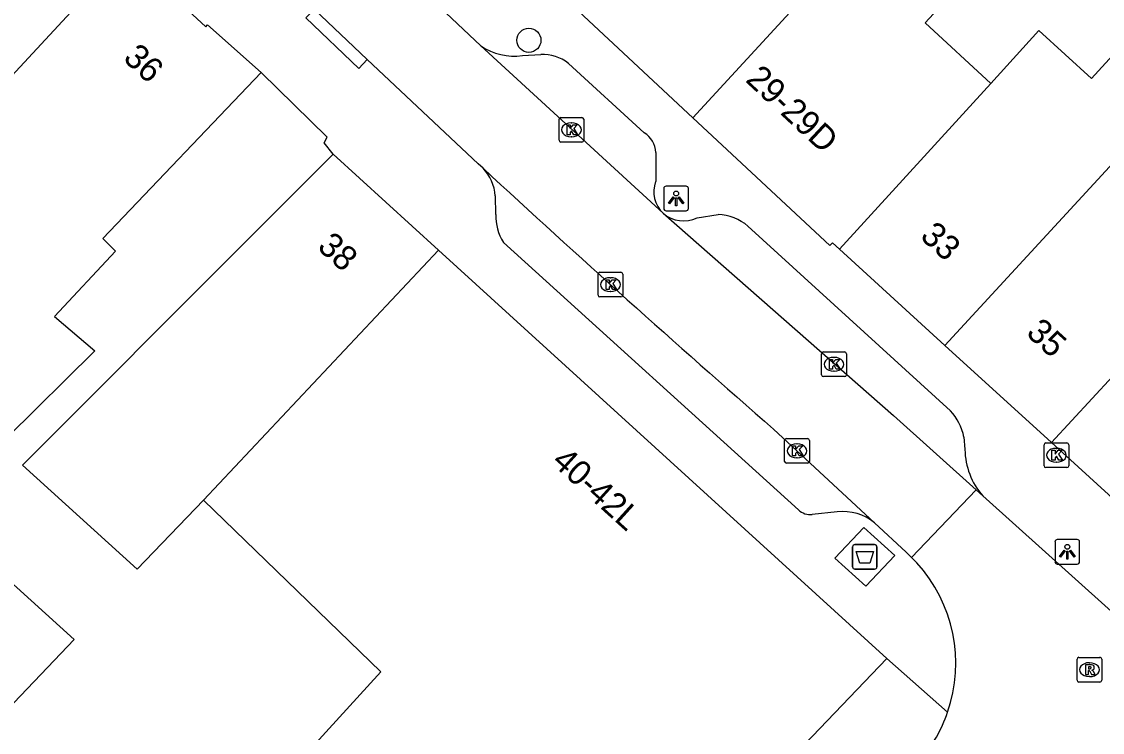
# Model space of a CAD drawing. Extents: x 160664 to 161506, y 382245 to 383288.
# Drawn here: x 160915.24 to 160959.04, y 383088.54 to 383117.36 of the extents above; entities that cross this region are included whole.
import ezdxf

# ---------------------------------------------------------------- set-up
doc = ezdxf.new("R2010")
doc.units = 0
for name, color, linetype in [('IMGEO_Afval_apart_plaats', 7, 'Continuous'), ('IMGEO_Boom', 7, 'Continuous'), ('IMGEO_Kolk', 7, 'Continuous'), ('IMGEO_Lichtpunt', 7, 'Continuous'), ('IMGEO_Pand', 7, 'Continuous'), ('IMGEO_Pand_nummerreeks', 7, 'Continuous'), ('IMGEO_Rijbaan_lokaal_open', 7, 'Continuous'), ('IMGEO_Rioolput', 7, 'Continuous'), ('IMGEO_Voetpad_gesloten', 7, 'Continuous'), ('IMGEO_Voetpad_open', 7, 'Continuous')]:
    doc.layers.add(name, color=color, linetype=linetype)

msp = doc.modelspace()

# ---------------------------------------------------------------- linework, layer by layer
at = {"layer": 'IMGEO_Afval_apart_plaats'}
for p, q in [((160948.915, 383095.258), (160948.915, 383096.058)), ((160948.915, 383096.058), (160948.915, 383095.258)), ((160949.015, 383096.158), (160949.805, 383096.158)), ((160949.805, 383096.158), (160949.015, 383096.158)), ((160949.905, 383096.058), (160949.905, 383095.258)), ((160949.905, 383095.258), (160949.905, 383096.058)), ((160949.805, 383095.158), (160949.015, 383095.158)), ((160949.015, 383095.158), (160949.805, 383095.158))]:
    msp.add_line(p, q, dxfattribs=at)
msp.add_lwpolyline([(160949.058, 383095.872), (160949.762, 383095.872), (160949.613, 383095.402), (160949.207, 383095.402), (160949.058, 383095.872)], dxfattribs=at)
for centre, start, end in [((160949.015, 383096.058), 90, 180), ((160949.015, 383096.058), 90, 180), ((160949.805, 383096.058), 0, 90), ((160949.805, 383096.058), 360, 90), ((160949.015, 383095.258), 180, 270), ((160949.015, 383095.258), 180, 270), ((160949.805, 383095.258), 270, 0), ((160949.805, 383095.258), 270, 0)]:
    msp.add_arc(centre, 0.1, start, end, dxfattribs=at)
at = {"layer": 'IMGEO_Boom'}
msp.add_circle((160935.8, 383116.6), 0.489, dxfattribs=at)
at = {"layer": 'IMGEO_Kolk'}
for p, q in [((160937.024, 383112.545), (160937.024, 383113.397)), ((160937.099, 383113.471), (160937.951, 383113.471)), ((160938.025, 383113.397), (160938.025, 383112.545)), ((160937.512, 383113.251), (160937.537, 383113.251)), ((160937.951, 383112.471), (160937.099, 383112.471)), ((160937.535, 383112.691), (160937.51, 383112.691)), ((160938.68, 383107.195), (160939.532, 383107.195)), ((160938.605, 383106.269), (160938.605, 383107.121)), ((160939.093, 383106.975), (160939.118, 383106.975)), ((160939.606, 383107.121), (160939.606, 383106.269)), ((160939.116, 383106.415), (160939.091, 383106.415)), ((160939.532, 383106.195), (160938.68, 383106.195)), ((160947.664, 383103.039), (160947.664, 383103.891)), ((160947.739, 383103.965), (160948.591, 383103.965)), ((160948.152, 383103.745), (160948.177, 383103.745)), ((160948.665, 383103.891), (160948.665, 383103.039)), ((160948.175, 383103.185), (160948.15, 383103.185)), ((160948.591, 383102.965), (160947.739, 383102.965)), ((160946.164, 383099.529), (160946.164, 383100.381)), ((160946.239, 383100.455), (160947.091, 383100.455)), ((160946.652, 383100.235), (160946.677, 383100.235)), ((160947.165, 383100.381), (160947.165, 383099.529)), ((160956.676, 383099.351), (160956.676, 383100.203)), ((160956.751, 383100.277), (160957.603, 383100.277)), ((160957.677, 383100.203), (160957.677, 383099.351)), ((160957.164, 383100.057), (160957.189, 383100.057)), ((160947.091, 383099.455), (160946.239, 383099.455)), ((160946.675, 383099.675), (160946.65, 383099.675)), ((160957.603, 383099.277), (160956.751, 383099.277)), ((160957.187, 383099.497), (160957.162, 383099.497))]:
    msp.add_line(p, q, dxfattribs=at)
for points in [[(160937.024, 383112.545), (160937.024, 383113.397)], [(160937.099, 383113.471), (160937.951, 383113.471)], [(160938.025, 383113.397), (160938.025, 383112.545)], [(160937.345, 383113.171), (160937.468, 383113.171), (160937.468, 383113.02), (160937.598, 383113.171), (160937.762, 383113.171), (160937.616, 383113.02), (160937.769, 383112.771), (160937.617, 383112.771), (160937.532, 383112.935), (160937.468, 383112.868), (160937.468, 383112.771), (160937.345, 383112.771), (160937.345, 383113.171)], [(160937.951, 383112.471), (160937.099, 383112.471)], [(160938.68, 383107.195), (160939.532, 383107.195)], [(160938.605, 383106.269), (160938.605, 383107.121)], [(160938.926, 383106.895), (160939.049, 383106.895), (160939.049, 383106.744), (160939.179, 383106.895), (160939.343, 383106.895), (160939.197, 383106.744), (160939.35, 383106.495), (160939.198, 383106.495), (160939.113, 383106.659), (160939.049, 383106.592), (160939.049, 383106.495), (160938.926, 383106.495), (160938.926, 383106.895)], [(160939.606, 383107.121), (160939.606, 383106.269)], [(160939.532, 383106.195), (160938.68, 383106.195)], [(160947.664, 383103.039), (160947.664, 383103.891)], [(160947.739, 383103.965), (160948.591, 383103.965)], [(160947.985, 383103.665), (160948.108, 383103.665), (160948.108, 383103.514), (160948.238, 383103.665), (160948.402, 383103.665), (160948.256, 383103.514), (160948.409, 383103.265), (160948.257, 383103.265), (160948.172, 383103.429), (160948.108, 383103.362), (160948.108, 383103.265), (160947.985, 383103.265), (160947.985, 383103.665)], [(160948.665, 383103.891), (160948.665, 383103.039)], [(160948.591, 383102.965), (160947.739, 383102.965)], [(160946.164, 383099.529), (160946.164, 383100.381)], [(160946.239, 383100.455), (160947.091, 383100.455)], [(160946.485, 383100.155), (160946.608, 383100.155), (160946.608, 383100.004), (160946.738, 383100.155), (160946.902, 383100.155), (160946.756, 383100.004), (160946.909, 383099.755), (160946.757, 383099.755), (160946.672, 383099.919), (160946.608, 383099.852), (160946.608, 383099.755), (160946.485, 383099.755), (160946.485, 383100.155)], [(160947.165, 383100.381), (160947.165, 383099.529)], [(160956.676, 383099.351), (160956.676, 383100.203)], [(160956.751, 383100.277), (160957.603, 383100.277)], [(160957.677, 383100.203), (160957.677, 383099.351)], [(160956.997, 383099.977), (160957.12, 383099.977), (160957.12, 383099.826), (160957.25, 383099.977), (160957.414, 383099.977), (160957.268, 383099.826), (160957.421, 383099.577), (160957.269, 383099.577), (160957.184, 383099.741), (160957.12, 383099.674), (160957.12, 383099.577), (160956.997, 383099.577), (160956.997, 383099.977)], [(160947.091, 383099.455), (160946.239, 383099.455)], [(160957.603, 383099.277), (160956.751, 383099.277)]]:
    msp.add_lwpolyline(points, dxfattribs=at)
for centre, start, end in [((160937.101, 383113.395), 91.552, 178.448), ((160937.101, 383113.395), 91.552, 178.448), ((160937.949, 383113.395), 1.552, 88.448), ((160937.949, 383113.395), 1.552, 88.448), ((160937.101, 383112.547), 181.552, 268.448), ((160937.101, 383112.547), 181.552, 268.448), ((160937.949, 383112.547), 271.552, 358.448), ((160937.949, 383112.547), 271.552, 358.448), ((160938.682, 383107.119), 91.552, 178.448), ((160938.682, 383107.119), 91.552, 178.448), ((160939.53, 383107.119), 1.552, 88.448), ((160939.53, 383107.119), 1.552, 88.448), ((160938.682, 383106.271), 181.552, 268.448), ((160938.682, 383106.271), 181.552, 268.448), ((160939.53, 383106.271), 271.552, 358.448), ((160939.53, 383106.271), 271.552, 358.448), ((160947.741, 383103.889), 91.552, 178.448), ((160947.741, 383103.889), 91.552, 178.448), ((160948.589, 383103.889), 1.552, 88.448), ((160948.589, 383103.889), 1.552, 88.448), ((160947.741, 383103.041), 181.552, 268.448), ((160947.741, 383103.041), 181.552, 268.448), ((160948.589, 383103.041), 271.552, 358.448), ((160948.589, 383103.041), 271.552, 358.448), ((160946.241, 383100.379), 91.552, 178.448), ((160946.241, 383100.379), 91.552, 178.448), ((160947.089, 383100.379), 1.552, 88.448), ((160947.089, 383100.379), 1.552, 88.448), ((160956.753, 383100.201), 91.552, 178.448), ((160956.753, 383100.201), 91.552, 178.448), ((160957.601, 383100.201), 1.552, 88.448), ((160957.601, 383100.201), 1.552, 88.448), ((160946.241, 383099.531), 181.552, 268.448), ((160946.241, 383099.531), 181.552, 268.448), ((160947.089, 383099.531), 271.552, 358.448), ((160947.089, 383099.531), 271.552, 358.448), ((160956.753, 383099.353), 181.552, 268.448), ((160956.753, 383099.353), 181.552, 268.448), ((160957.601, 383099.353), 271.552, 358.448), ((160957.601, 383099.353), 271.552, 358.448)]:
    msp.add_arc(centre, 0.0765, start, end, dxfattribs=at)
for centre, major_axis, ratio, start_param, end_param in [((160937.511, 383112.971), (-0.387, 0.002), 0.722429, 4.712389, 7.853982), ((160937.536, 383112.971), (-0.39, 0.002), 0.717154, 1.570796, 4.712389), ((160939.092, 383106.695), (-0.387, 0.002), 0.722429, 4.712389, 7.853982), ((160939.117, 383106.695), (-0.39, 0.002), 0.717154, 1.570796, 4.712389), ((160948.151, 383103.465), (-0.387, 0.002), 0.722429, 4.712389, 7.853982), ((160948.176, 383103.465), (-0.39, 0.002), 0.717154, 1.570796, 4.712389), ((160946.651, 383099.955), (-0.387, 0.002), 0.722429, 4.712389, 7.853982), ((160946.676, 383099.955), (-0.39, 0.002), 0.717154, 1.570796, 4.712389), ((160957.163, 383099.777), (-0.387, 0.002), 0.722429, 4.712389, 7.853982), ((160957.188, 383099.777), (-0.39, 0.002), 0.717154, 1.570796, 4.712389)]:
    msp.add_ellipse(centre, major_axis=major_axis, ratio=ratio, start_param=start_param, end_param=end_param, dxfattribs=at)
at = {"layer": 'IMGEO_Lichtpunt'}
for p, q in [((160942.17, 383110.687), (160941.362, 383110.687)), ((160942.17, 383110.687), (160941.362, 383110.687)), ((160941.268, 383110.592), (160941.268, 383109.785)), ((160941.268, 383110.592), (160941.268, 383109.785)), ((160942.264, 383109.785), (160942.264, 383110.592)), ((160942.264, 383109.785), (160942.264, 383110.592)), ((160941.362, 383109.691), (160942.17, 383109.691)), ((160941.362, 383109.691), (160942.17, 383109.691)), ((160957.12, 383096.266), (160957.12, 383095.459)), ((160957.12, 383096.266), (160957.12, 383095.459)), ((160958.022, 383096.361), (160957.214, 383096.361)), ((160958.022, 383096.361), (160957.214, 383096.361)), ((160958.116, 383095.459), (160958.116, 383096.266)), ((160958.116, 383095.459), (160958.116, 383096.266)), ((160957.214, 383095.365), (160958.022, 383095.365)), ((160957.214, 383095.365), (160958.022, 383095.365))]:
    msp.add_line(p, q, dxfattribs=at)
for points in [[(160941.642, 383110.256), (160941.681, 383110.228), (160941.493, 383109.966), (160941.455, 383109.993), (160941.642, 383110.256)], [(160941.744, 383110.208), (160941.791, 383110.208), (160941.791, 383109.886), (160941.744, 383109.886), (160941.744, 383110.208)], [(160941.854, 383110.228), (160941.892, 383110.255), (160942.079, 383109.993), (160942.04, 383109.965), (160941.854, 383110.228)], [(160957.494, 383095.93), (160957.533, 383095.902), (160957.345, 383095.64), (160957.307, 383095.667), (160957.494, 383095.93)], [(160957.596, 383095.882), (160957.643, 383095.882), (160957.643, 383095.56), (160957.596, 383095.56), (160957.596, 383095.882)], [(160957.706, 383095.902), (160957.744, 383095.929), (160957.931, 383095.667), (160957.892, 383095.639), (160957.706, 383095.902)]]:
    msp.add_lwpolyline(points, dxfattribs=at)
for centre in [(160941.767, 383110.39), (160957.619, 383096.064)]:
    msp.add_circle(centre, 0.0994, dxfattribs=at)
for centre, start, end in [((160941.362, 383110.592), 90, 180), ((160941.362, 383110.592), 90, 180), ((160942.17, 383110.592), 0, 90), ((160942.17, 383110.592), 0, 90), ((160941.362, 383109.785), 180, 270), ((160941.362, 383109.785), 180, 270), ((160942.17, 383109.785), 270, 0), ((160942.17, 383109.785), 270, 360), ((160957.214, 383096.266), 90, 180), ((160957.214, 383096.266), 90, 180), ((160958.022, 383096.266), 0, 90), ((160958.022, 383096.266), 0, 90), ((160957.214, 383095.459), 180, 270), ((160957.214, 383095.459), 180, 270), ((160958.022, 383095.459), 270, 0), ((160958.022, 383095.459), 270, 360)]:
    msp.add_arc(centre, 0.0946, start, end, dxfattribs=at)
at = {"layer": 'IMGEO_Pand'}
for points in [[(160950.924, 383122.687), (160942.448, 383113.457)], [(160950.924, 383122.687), (160954.111, 383119.758), (160951.858, 383117.307), (160954.513, 383114.855)], [(160911.568, 383111.629), (160919.466, 383120.156)], [(160919.466, 383120.156), (160922.714, 383117.145), (160922.774, 383117.225), (160924.955, 383115.295)], [(160937.416, 383118.145), (160942.448, 383113.457)], [(160954.513, 383114.855), (160956.465, 383116.999), (160958.601, 383115.05), (160961.033, 383117.715), (160962.245, 383116.609), (160963.742, 383118.25), (160964.733, 383117.338)], [(160964.733, 383117.338), (160952.66, 383104.233)], [(160924.955, 383115.295), (160918.533, 383108.569), (160919.047, 383108.055), (160916.572, 383105.4), (160918.208, 383104.015), (160914.661, 383100.492), (160911.75, 383097.6), (160908.493, 383100.969), (160914.309, 383107.011), (160913.458, 383107.969), (160914.317, 383108.92), (160911.568, 383111.629)], [(160948.39, 383108.129), (160954.513, 383114.855)], [(160942.448, 383113.457), (160948.002, 383108.283), (160948.102, 383108.392), (160948.39, 383108.129)], [(160922.617, 383097.955), (160919.932, 383095.159), (160915.276, 383099.373), (160924.336, 383108.449), (160927.869, 383111.986)], [(160927.869, 383111.986), (160932.137, 383108.095)], [(160932.137, 383108.095), (160922.617, 383097.955)], [(160932.137, 383108.095), (160950.3, 383091.539)], [(160948.39, 383108.129), (160952.66, 383104.233)], [(160956.981, 383100.29), (160961.927, 383105.649)], [(160952.66, 383104.233), (160956.981, 383100.29)], [(160964.067, 383093.823), (160956.981, 383100.29)], [(160923.112, 383083.664), (160929.799, 383091), (160922.617, 383097.955)], [(160910.853, 383085.463), (160917.378, 383092.31), (160911.703, 383097.446), (160905.334, 383090.764), (160906.562, 383089.584)], [(160950.3, 383091.539), (160933.406, 383073.873)]]:
    msp.add_lwpolyline(points, dxfattribs=at)
at = {"layer": 'IMGEO_Rijbaan_lokaal_open'}
for points in [[(160929.824, 383120.189), (160933.854, 383116.374)], [(160927.104, 383117.866), (160929.252, 383115.815)], [(160941.244, 383109.586), (160933.854, 383116.374)], [(160933.943, 383111.416), (160933.748, 383111.597), (160929.252, 383115.815)], [(160941.244, 383109.586), (160950.57, 383101.387), (160953.926, 383098.37)], [(160945.716, 383100.837), (160949.809, 383097.036)], [(160953.926, 383098.37), (160951.306, 383095.631)], [(160954.192, 383098.131), (160953.926, 383098.37)], [(160961.813, 383091.279), (160954.192, 383098.131)], [(160951.306, 383095.631), (160951.088, 383095.848), (160949.809, 383097.036)], [(160951.306, 383095.631), (160951.524, 383095.414)]]:
    msp.add_lwpolyline(points, dxfattribs=at)
for centre, radius, start, end in [((161287.665, 383493.221), 520.475, 227.1865, 228.92895), ((160947.037, 383091.335), 6.064, 340.947, 42.276), ((160947.016, 383091.35), 6.089, 320.0193, 340.8715)]:
    msp.add_arc(centre, radius, start, end, dxfattribs=at)
at = {"layer": 'IMGEO_Rioolput'}
for p, q in [((160958.015, 383090.658), (160958.015, 383091.51)), ((160958.09, 383091.584), (160958.942, 383091.584)), ((160958.503, 383091.364), (160958.528, 383091.364)), ((160959.016, 383091.51), (160959.016, 383090.658)), ((160958.942, 383090.584), (160958.09, 383090.584)), ((160958.526, 383090.804), (160958.501, 383090.804))]:
    msp.add_line(p, q, dxfattribs=at)
for points in [[(160958.015, 383090.658), (160958.015, 383091.51)], [(160958.09, 383091.584), (160958.942, 383091.584)], [(160959.016, 383091.51), (160959.016, 383090.658)], [(160958.604, 383091.282), (160958.352, 383091.284), (160958.352, 383090.884)], [(160958.352, 383090.884), (160958.476, 383090.884), (160958.476, 383091.046), (160958.487, 383091.046)], [(160958.53, 383091.203), (160958.476, 383091.203), (160958.476, 383091.122)], [(160958.476, 383091.122), (160958.528, 383091.122)], [(160958.534, 383091.017), (160958.605, 383090.884), (160958.745, 383090.884), (160958.68, 383091.01)], [(160958.942, 383090.584), (160958.09, 383090.584)]]:
    msp.add_lwpolyline(points, dxfattribs=at)
for centre, radius, start, end in [((160958.092, 383091.508), 0.0765, 91.552, 178.448), ((160958.092, 383091.508), 0.0765, 91.552, 178.448), ((160958.94, 383091.508), 0.0765, 1.552, 88.448), ((160958.94, 383091.508), 0.0765, 1.552, 88.448), ((160958.486, 383090.993), 0.0533, 26.0293, 88.6989), ((160958.512, 383091.311), 0.19, 274.7715, 282.9687), ((160958.536, 383091.107), 0.0964, 77.0061, 93.1865), ((160958.55, 383091.164), 0.0378, 276.6634, 79.6772), ((160958.603, 383091.172), 0.109, 350.3612, 89.416), ((160958.601, 383091.172), 0.112, 277.5842, 350.9817), ((160958.585, 383090.957), 0.108, 29.5134, 73.7905), ((160958.092, 383090.66), 0.0765, 181.552, 268.448), ((160958.092, 383090.66), 0.0765, 181.552, 268.448), ((160958.94, 383090.66), 0.0765, 271.552, 358.448), ((160958.94, 383090.66), 0.0765, 271.552, 358.448)]:
    msp.add_arc(centre, radius, start, end, dxfattribs=at)
for centre, major_axis, ratio, start_param, end_param in [((160958.502, 383091.084), (-0.387, 0.002), 0.722429, 4.712389, 7.853982), ((160958.527, 383091.084), (-0.39, 0.002), 0.717154, 1.570796, 4.712389)]:
    msp.add_ellipse(centre, major_axis=major_axis, ratio=ratio, start_param=start_param, end_param=end_param, dxfattribs=at)
at = {"layer": 'IMGEO_Voetpad_gesloten'}
msp.add_lwpolyline([(160949.37, 383096.851), (160950.627, 383095.706), (160949.45, 383094.465), (160948.193, 383095.61), (160949.37, 383096.851)], dxfattribs=at)
at = {"layer": 'IMGEO_Voetpad_open'}
for points in [[(160929.252, 383115.815), (160928.908, 383115.453), (160926.758, 383117.506), (160927.104, 383117.866)], [(160935.536, 383115.982), (160936.285, 383116.024)], [(160937.403, 383115.66), (160940.473, 383112.842)], [(160927.869, 383111.986), (160927.5, 383112.444), (160927.624, 383112.668), (160924.955, 383115.295)], [(160940.946, 383112.057), (160940.938, 383110.876)], [(160934.457, 383109.542), (160934.441, 383110.291)], [(160942.619, 383109.397), (160943.469, 383109.541)], [(160944.677, 383109.063), (160952.881, 383101.581)], [(160946.722, 383097.563), (160934.766, 383108.401)], [(160953.431, 383100.517), (160953.471, 383100.01)], [(160948.297, 383097.478), (160947.286, 383097.371)], [(160950.3, 383091.539), (160952.769, 383089.355)]]:
    msp.add_lwpolyline(points, dxfattribs=at)
for centre, radius, start, end in [((160935.209, 383118.382), 2.423, 235.9993, 277.7628), ((160936.376, 383114.406), 1.621, 50.7001, 93.2313), ((160939.993, 383112.018), 0.954, 2.3536, 59.7883), ((160932.577, 383110.139), 1.87, 4.6723, 43.0824), ((160942.066, 383110.462), 1.202, 159.8652, 226.8237), ((160936.595, 383109.509), 2.138, 179.1047, 211.2015), ((160942.077, 383110.551), 1.275, 229.2057, 295.1412), ((160943.372, 383107.531), 2.013, 49.5828, 87.2403), ((160951.224, 383100.05), 2.256, 11.9391, 42.7314), ((160956.381, 383100.049), 2.911, 180.7659, 221.2192), ((160947.223, 383098.112), 0.743, 227.5763, 274.8239), ((160948.53, 383095.467), 2.025, 50.8121, 96.5977)]:
    msp.add_arc(centre, radius, start, end, dxfattribs=at)

# ---------------------------------------------------------------- texts
at = {"layer": 'IMGEO_Pand_nummerreeks'}
for s, rotation, p in [('36', 317.17, (160919.318, 383115.821)), ('29-29D', 317.0282, (160944.538, 383114.954)), ('33', 317.6183, (160951.613, 383108.599)), ('38', 317.6492, (160927.185, 383108.171)), ('35', 317.6183, (160955.908, 383104.68)), ('40-42L', 317.9051, (160936.68, 383099.451))]:
    msp.add_text(s, height=1, rotation=rotation, dxfattribs=at).set_placement(p)

doc.saveas('drawing.dxf')
